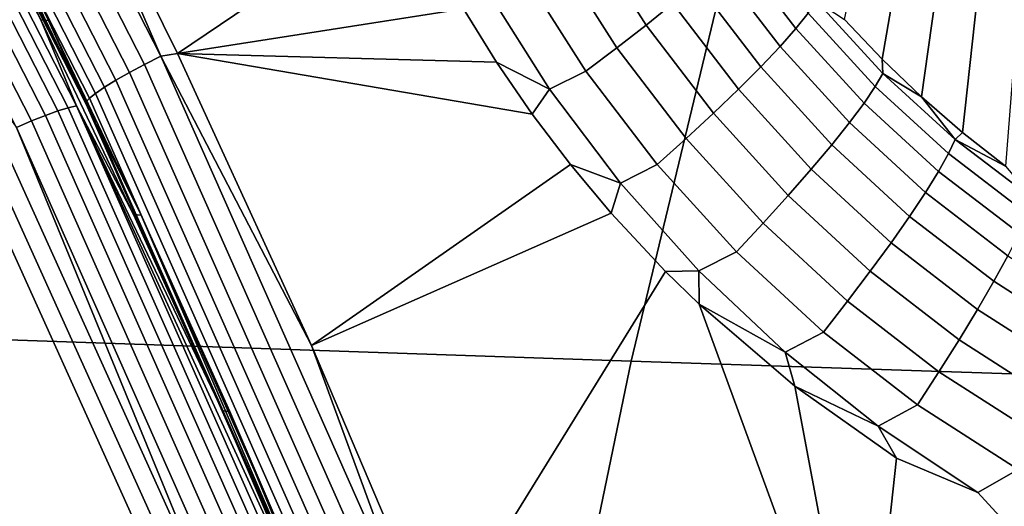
# Model space of a CAD drawing. Header units: metres. Extents: x -240 to 45, y -77 to 27.
# Tile 237 of 656: x -206.268 to -205.299, y 4.459 to 4.938. Entities that reach past the tile are written whole.
import ezdxf

# ---------------------------------------------------------------- set-up
doc = ezdxf.new("R2010")
doc.units = ezdxf.units.M
doc.layers.add('solid_102011X2', color=7, linetype='CONTINUOUS')

msp = doc.modelspace()

# ---------------------------------------------------------------- linework, layer by layer
at = {"layer": 'solid_102011X2'}
for points in [[(-206.416443, 5.462803, 269.694489), (-206.129181, 4.901672, 269.62265), (-206.145172, 4.893555, 269.62674), (-206.431961, 5.453758, 269.698456)], [(-206.416443, 5.462803, 269.694489), (-206.252686, 5.187685, 269.656281), (-206.129181, 4.901672, 269.62265)], [(-206.431961, 5.453758, 269.698456), (-206.145172, 4.893555, 269.62674), (-206.160065, 4.885583, 269.634003), (-206.446396, 5.444872, 269.705627)], [(-206.446396, 5.444872, 269.705627), (-206.160065, 4.885583, 269.634003), (-206.173355, 4.878024, 269.644257), (-206.459229, 5.436449, 269.715759)], [(-206.459229, 5.436449, 269.715759), (-206.173355, 4.878024, 269.644257), (-206.184586, 4.871135, 269.657074), (-206.470062, 5.428771, 269.728485)], [(-206.478516, 5.4221, 269.743408), (-206.19339, 4.865148, 269.672089), (-206.199448, 4.860267, 269.688751), (-206.484283, 5.41666, 269.76001)], [(-206.470062, 5.428771, 269.728485), (-206.184586, 4.871135, 269.657074), (-206.19339, 4.865148, 269.672089), (-206.478516, 5.4221, 269.743408)], [(-206.484283, 5.41666, 269.76001), (-206.199448, 4.860267, 269.688751), (-206.202576, 4.856656, 269.706512), (-206.487198, 5.412637, 269.77771)], [(-206.487198, 5.412637, 269.77771), (-206.202576, 4.856656, 269.706512), (-206.202652, 4.854437, 269.724762), (-206.487152, 5.410165, 269.795929)], [(-206.514679, 5.402723, 269.739532), (-206.230545, 4.847781, 269.668671), (-206.242706, 4.84337, 269.656982), (-206.526581, 5.397807, 269.727753)], [(-206.504639, 5.406342, 269.753326), (-206.220306, 4.851028, 269.682434), (-206.230545, 4.847781, 269.668671), (-206.514679, 5.402723, 269.739532)], [(-206.49675, 5.408553, 269.768738), (-206.212311, 4.853013, 269.697815), (-206.220306, 4.851028, 269.682434), (-206.504639, 5.406342, 269.753326)], [(-206.49675, 5.408553, 269.768738), (-206.341934, 5.127151, 269.747894), (-206.247238, 4.937438, 269.724304)], [(-206.49675, 5.408553, 269.768738), (-206.247238, 4.937438, 269.724304), (-206.212311, 4.853013, 269.697815)], [(-206.487152, 5.410165, 269.795929), (-206.202652, 4.854437, 269.724762), (-206.432632, 5.314239, 269.801147)], [(-206.539993, 5.391743, 269.718384), (-206.256439, 4.83793, 269.647675), (-206.271301, 4.831625, 269.641052), (-206.554489, 5.384717, 269.71167)], [(-206.526581, 5.397807, 269.727753), (-206.242706, 4.84337, 269.656982), (-206.256439, 4.83793, 269.647675), (-206.539993, 5.391743, 269.718384)], [(-206.202652, 4.854437, 269.724762), (-206.334427, 5.126479, 269.776581), (-206.432632, 5.314239, 269.801147)], [(-205.512741, 5.238538, 320.580048), (-207.044266, 5.298399, 318.976715), (-207.200241, 4.654157, 319.099548), (-205.666046, 4.601584, 320.702362)], [(-203.966843, 5.179646, 322.182892), (-205.512741, 5.238538, 320.580048), (-205.666046, 4.601584, 320.702362), (-204.117462, 4.549858, 322.304718)], [(-205.933701, 5.166871, 269.640656), (-205.888062, 5.056231, 269.627594), (-206.112869, 4.904416, 269.621307), (-206.252686, 5.187685, 269.656281)], [(-206.129181, 4.901672, 269.62265), (-206.252686, 5.187685, 269.656281), (-206.112869, 4.904416, 269.621307)], [(-206.239761, 4.936791, 269.75293), (-206.247238, 4.937438, 269.724304), (-206.341934, 5.127151, 269.747894), (-206.334427, 5.126479, 269.776581)], [(-206.202652, 4.854437, 269.724762), (-206.239761, 4.936791, 269.75293), (-206.334427, 5.126479, 269.776581)], [(-205.455948, 4.937848, 269.334747), (-205.418808, 5.114425, 268.464783), (-205.386841, 5.082742, 268.458221), (-205.418945, 4.898779, 269.329742)], [(-205.418945, 4.898779, 269.329742), (-205.386841, 5.082742, 268.458221), (-205.353226, 5.052869, 268.451447), (-205.380112, 4.861639, 269.324799)], [(-205.888062, 5.056231, 269.627594), (-205.831268, 4.948349, 269.61441), (-206.112869, 4.904416, 269.621307)], [(-205.380112, 4.861639, 269.324799), (-205.353226, 5.052869, 268.451447), (-205.318054, 5.024894, 268.444489), (-205.339554, 4.826509, 269.319916)], [(-205.68187, 5.043069, 269.556274), (-205.624954, 4.953631, 269.545258), (-205.651337, 4.932304, 269.566254), (-205.709808, 5.024204, 269.577637)], [(-205.709808, 5.024204, 269.577637), (-205.651337, 4.932304, 269.566254), (-205.680069, 4.909935, 269.582642), (-205.740204, 5.004486, 269.594391)], [(-205.339554, 4.826509, 269.319916), (-205.318054, 5.024894, 268.444489), (-205.281418, 4.998899, 268.437378), (-205.297424, 4.793516, 269.315002)], [(-205.551254, 5.021374, 269.423126), (-205.49173, 4.943913, 269.413544), (-205.503754, 4.928952, 269.448547), (-205.564178, 5.007711, 269.458344)], [(-205.740204, 5.004486, 269.594391), (-205.680069, 4.909935, 269.582642), (-205.710617, 4.886919, 269.594055), (-205.772522, 4.984262, 269.606232)], [(-205.564178, 5.007711, 269.458344), (-205.503754, 4.928952, 269.448547), (-205.519409, 4.911303, 269.480743), (-205.580978, 4.991672, 269.490784)], [(-205.807861, 4.966807, 269.613281), (-205.772522, 4.984262, 269.606232), (-205.710617, 4.886919, 269.594055), (-205.746277, 4.869199, 269.601044)], [(-205.580978, 4.991672, 269.490784), (-205.519409, 4.911303, 269.480743), (-205.538406, 4.891279, 269.509583), (-205.601364, 4.973538, 269.519928)], [(-205.807861, 4.966807, 269.613281), (-205.746277, 4.869199, 269.601044), (-205.798737, 4.895872, 269.607819), (-205.831268, 4.948349, 269.61441)], [(-205.601364, 4.973538, 269.519928), (-205.538406, 4.891279, 269.509583), (-205.560425, 4.869234, 269.534515), (-205.624954, 4.953631, 269.545258)], [(-205.483536, 4.955922, 269.376373), (-205.418167, 4.884841, 269.36731), (-205.425613, 4.871852, 269.404297), (-205.49173, 4.943913, 269.413544)], [(-205.418167, 4.884841, 269.36731), (-205.483536, 4.955922, 269.376373), (-205.455948, 4.937848, 269.334747), (-205.418945, 4.898779, 269.329742)], [(-205.831268, 4.948349, 269.61441), (-205.798737, 4.895872, 269.607819), (-206.112869, 4.904416, 269.621307)], [(-205.624954, 4.953631, 269.545258), (-205.560425, 4.869234, 269.534515), (-205.585068, 4.845558, 269.555145), (-205.651337, 4.932304, 269.566254)], [(-206.148682, 4.745247, 269.730133), (-206.156113, 4.745866, 269.701569), (-206.247238, 4.937438, 269.724304), (-206.239761, 4.936791, 269.75293)], [(-206.212311, 4.853013, 269.697815), (-206.247238, 4.937438, 269.724304), (-206.156113, 4.745866, 269.701569)], [(-206.202652, 4.854437, 269.724762), (-206.148682, 4.745247, 269.730133), (-206.239761, 4.936791, 269.75293)], [(-205.49173, 4.943913, 269.413544), (-205.425613, 4.871852, 269.404297), (-205.436615, 4.855607, 269.439056), (-205.503754, 4.928952, 269.448547)], [(-205.651337, 4.932304, 269.566254), (-205.585068, 4.845558, 269.555145), (-205.611893, 4.820671, 269.571106), (-205.680069, 4.909935, 269.582642)], [(-205.503754, 4.928952, 269.448547), (-205.436615, 4.855607, 269.439056), (-205.450958, 4.836393, 269.470978), (-205.519409, 4.911303, 269.480743)], [(-206.326797, 4.907507, 269.647308), (-206.065979, 4.331076, 269.582275), (-206.082092, 4.3244, 269.581635), (-206.342514, 4.899943, 269.646545)], [(-206.271301, 4.831625, 269.641052), (-206.065979, 4.331076, 269.582275), (-206.326797, 4.907507, 269.647308)], [(-205.680069, 4.909935, 269.582642), (-205.611893, 4.820671, 269.571106), (-205.640427, 4.795013, 269.582092), (-205.710617, 4.886919, 269.594055)], [(-205.519409, 4.911303, 269.480743), (-205.450958, 4.836393, 269.470978), (-205.468414, 4.81455, 269.499451), (-205.538406, 4.891279, 269.509583)], [(-206.342514, 4.899943, 269.646545), (-206.082092, 4.3244, 269.581635), (-206.096664, 4.31451, 269.583679), (-206.356583, 4.889376, 269.648499)], [(-206.129181, 4.901672, 269.62265), (-205.873474, 4.324524, 269.558716), (-205.889893, 4.317363, 269.562927), (-206.145172, 4.893555, 269.62674)], [(-206.129181, 4.901672, 269.62265), (-206.112869, 4.904416, 269.621307), (-205.980896, 4.617071, 269.588287)], [(-206.129181, 4.901672, 269.62265), (-205.980896, 4.617071, 269.588287), (-205.873474, 4.324524, 269.558716)], [(-205.76358, 4.844768, 269.601257), (-205.72583, 4.795128, 269.594696), (-205.980896, 4.617071, 269.588287), (-206.112869, 4.904416, 269.621307)], [(-205.798737, 4.895872, 269.607819), (-205.76358, 4.844768, 269.601257), (-206.112869, 4.904416, 269.621307)], [(-205.418167, 4.884841, 269.36731), (-205.418945, 4.898779, 269.329742), (-205.380112, 4.861639, 269.324799)], [(-206.096664, 4.31451, 269.583679), (-206.334961, 1.153233, 269.643097), (-206.417664, 1.728304, 269.663727), (-206.356583, 4.889376, 269.648499)], [(-206.145172, 4.893555, 269.62674), (-205.889893, 4.317363, 269.562927), (-205.905197, 4.310329, 269.570312), (-206.160065, 4.885583, 269.634003)], [(-205.746277, 4.869199, 269.601044), (-205.76358, 4.844768, 269.601257), (-205.798737, 4.895872, 269.607819)], [(-205.538406, 4.891279, 269.509583), (-205.468414, 4.81455, 269.499451), (-205.488647, 4.790465, 269.524017), (-205.560425, 4.869234, 269.534515)], [(-206.173355, 4.878024, 269.644257), (-205.918884, 4.303661, 269.580627), (-205.930466, 4.297583, 269.593567), (-206.184586, 4.871135, 269.657074)], [(-206.160065, 4.885583, 269.634003), (-205.905197, 4.310329, 269.570312), (-205.918884, 4.303661, 269.580627), (-206.173355, 4.878024, 269.644257)], [(-205.746277, 4.869199, 269.601044), (-205.710617, 4.886919, 269.594055), (-205.640427, 4.795013, 269.582092), (-205.676636, 4.776848, 269.588959)], [(-205.418167, 4.884841, 269.36731), (-205.346786, 4.819744, 269.358398), (-205.353363, 4.805765, 269.395203), (-205.425613, 4.871852, 269.404297)], [(-205.418167, 4.884841, 269.36731), (-205.380112, 4.861639, 269.324799), (-205.346786, 4.819744, 269.358398)], [(-206.184586, 4.871135, 269.657074), (-205.930466, 4.297583, 269.593567), (-205.939575, 4.292302, 269.608643), (-206.19339, 4.865148, 269.672089)], [(-205.746277, 4.869199, 269.601044), (-205.676636, 4.776848, 269.588959), (-205.72583, 4.795128, 269.594696), (-205.76358, 4.844768, 269.601257)], [(-205.560425, 4.869234, 269.534515), (-205.488647, 4.790465, 269.524017), (-205.511322, 4.764564, 269.54422), (-205.585068, 4.845558, 269.555145)], [(-205.425613, 4.871852, 269.404297), (-205.353363, 4.805765, 269.395203), (-205.363174, 4.788258, 269.429718), (-205.436615, 4.855607, 269.439056)], [(-206.199448, 4.860267, 269.688751), (-205.945908, 4.287996, 269.625366), (-205.949219, 4.284811, 269.643188), (-206.202576, 4.856656, 269.706512)], [(-206.19339, 4.865148, 269.672089), (-205.939575, 4.292302, 269.608643), (-205.945908, 4.287996, 269.625366), (-206.199448, 4.860267, 269.688751)], [(-205.346786, 4.819744, 269.358398), (-205.380112, 4.861639, 269.324799), (-205.339554, 4.826509, 269.319916)], [(-206.220306, 4.851028, 269.682434), (-205.967209, 4.279895, 269.619324), (-205.977615, 4.27703, 269.605621), (-206.230545, 4.847781, 269.668671)], [(-206.212311, 4.853013, 269.697815), (-205.959122, 4.281645, 269.634674), (-205.967209, 4.279895, 269.619324), (-206.220306, 4.851028, 269.682434)], [(-206.212311, 4.853013, 269.697815), (-206.156113, 4.745866, 269.701569), (-206.068619, 4.55251, 269.679749)], [(-206.212311, 4.853013, 269.697815), (-206.068619, 4.55251, 269.679749), (-205.984772, 4.357442, 269.658844)], [(-206.212311, 4.853013, 269.697815), (-205.984772, 4.357442, 269.658844), (-205.959122, 4.281645, 269.634674)], [(-206.202576, 4.856656, 269.706512), (-205.949219, 4.284811, 269.643188), (-205.949417, 4.282854, 269.661469), (-206.202652, 4.854437, 269.724762)], [(-206.202652, 4.854437, 269.724762), (-205.949417, 4.282854, 269.661469), (-206.148682, 4.745247, 269.730133)], [(-205.436615, 4.855607, 269.439056), (-205.363174, 4.788258, 269.429718), (-205.376053, 4.767531, 269.461304), (-205.450958, 4.836393, 269.470978)], [(-206.242706, 4.84337, 269.656982), (-205.990005, 4.273139, 269.593964), (-206.004013, 4.268338, 269.584747), (-206.256439, 4.83793, 269.647675)], [(-206.230545, 4.847781, 269.668671), (-205.977615, 4.27703, 269.605621), (-205.990005, 4.273139, 269.593964), (-206.242706, 4.84337, 269.656982)], [(-205.585068, 4.845558, 269.555145), (-205.511322, 4.764564, 269.54422), (-205.536026, 4.737306, 269.559723), (-205.611893, 4.820671, 269.571106)], [(-206.256439, 4.83793, 269.647675), (-206.004013, 4.268338, 269.584747), (-206.019211, 4.262776, 269.578217), (-206.271301, 4.831625, 269.641052)], [(-206.271301, 4.831625, 269.641052), (-206.019211, 4.262776, 269.578217), (-206.065979, 4.331076, 269.582275)], [(-205.450958, 4.836393, 269.470978), (-205.376053, 4.767531, 269.461304), (-205.391754, 4.743952, 269.48941), (-205.468414, 4.81455, 269.499451)], [(-205.611893, 4.820671, 269.571106), (-205.536026, 4.737306, 269.559723), (-205.562317, 4.709173, 269.570221), (-205.640427, 4.795013, 269.582092)], [(-205.346786, 4.819744, 269.358398), (-205.269989, 4.761169, 269.349487), (-205.275543, 4.746206, 269.386078), (-205.353363, 4.805765, 269.395203)], [(-205.346786, 4.819744, 269.358398), (-205.339554, 4.826509, 269.319916), (-205.297424, 4.793516, 269.315002)], [(-205.346786, 4.819744, 269.358398), (-205.297424, 4.793516, 269.315002), (-205.269989, 4.761169, 269.349487)], [(-205.468414, 4.81455, 269.499451), (-205.391754, 4.743952, 269.48941), (-205.410004, 4.717939, 269.51358), (-205.488647, 4.790465, 269.524017)], [(-205.353363, 4.805765, 269.395203), (-205.275543, 4.746206, 269.386078), (-205.283981, 4.727475, 269.420288), (-205.363174, 4.788258, 269.429718)], [(-205.72583, 4.795128, 269.594696), (-205.68576, 4.747312, 269.588196), (-205.980896, 4.617071, 269.588287)], [(-205.676636, 4.776848, 269.588959), (-205.68576, 4.747312, 269.588196), (-205.72583, 4.795128, 269.594696)], [(-205.676636, 4.776848, 269.588959), (-205.640427, 4.795013, 269.582092), (-205.562317, 4.709173, 269.570221), (-205.599258, 4.690343, 269.576935)], [(-205.488647, 4.790465, 269.524017), (-205.410004, 4.717939, 269.51358), (-205.430496, 4.689952, 269.533325), (-205.511322, 4.764564, 269.54422)], [(-205.363174, 4.788258, 269.429718), (-205.283981, 4.727475, 269.420288), (-205.295181, 4.705308, 269.451538), (-205.376053, 4.767531, 269.461304)], [(-205.676636, 4.776848, 269.588959), (-205.599258, 4.690343, 269.576935), (-205.632111, 4.689856, 269.580017), (-205.68576, 4.747312, 269.588196)], [(-205.511322, 4.764564, 269.54422), (-205.430496, 4.689952, 269.533325), (-205.45285, 4.660486, 269.54834), (-205.536026, 4.737306, 269.559723)], [(-205.376053, 4.767531, 269.461304), (-205.295181, 4.705308, 269.451538), (-205.308929, 4.680096, 269.479248), (-205.391754, 4.743952, 269.48941)], [(-206.061218, 4.551919, 269.708282), (-206.068619, 4.55251, 269.679749), (-206.156113, 4.745866, 269.701569), (-206.148682, 4.745247, 269.730133)], [(-205.949417, 4.282854, 269.661469), (-206.061218, 4.551919, 269.708282), (-206.148682, 4.745247, 269.730133)], [(-205.68576, 4.747312, 269.588196), (-205.632111, 4.689856, 269.580017), (-205.856918, 4.325856, 269.557251), (-205.980896, 4.617071, 269.588287)], [(-205.391754, 4.743952, 269.48941), (-205.308929, 4.680096, 269.479248), (-205.324982, 4.652287, 269.50296), (-205.410004, 4.717939, 269.51358)], [(-205.536026, 4.737306, 269.559723), (-205.45285, 4.660486, 269.54834), (-205.476685, 4.630063, 269.558319), (-205.562317, 4.709173, 269.570221)], [(-205.410004, 4.717939, 269.51358), (-205.324982, 4.652287, 269.50296), (-205.343063, 4.622373, 269.522247), (-205.430496, 4.689952, 269.533325)], [(-205.599258, 4.690343, 269.576935), (-205.562317, 4.709173, 269.570221), (-205.476685, 4.630063, 269.558319), (-205.514496, 4.610311, 269.564911)], [(-205.295181, 4.705308, 269.451538), (-205.208878, 4.650331, 269.441406), (-205.220459, 4.623614, 269.468719), (-205.308929, 4.680096, 269.479248)], [(-205.599014, 4.657601, 269.575226), (-205.436493, 4.213393, 269.531006), (-205.856918, 4.325856, 269.557251), (-205.632111, 4.689856, 269.580017)], [(-205.599258, 4.690343, 269.576935), (-205.599014, 4.657601, 269.575226), (-205.632111, 4.689856, 269.580017)], [(-205.514496, 4.610311, 269.564911), (-205.599014, 4.657601, 269.575226), (-205.599258, 4.690343, 269.576935)], [(-205.430496, 4.689952, 269.533325), (-205.343063, 4.622373, 269.522247), (-205.362854, 4.590882, 269.536743), (-205.45285, 4.660486, 269.54834)], [(-205.308929, 4.680096, 269.479248), (-205.220459, 4.623614, 269.468719), (-205.2341, 4.594167, 269.491943), (-205.324982, 4.652287, 269.50296)], [(-205.599014, 4.657601, 269.575226), (-205.504898, 4.576952, 269.562347), (-205.436493, 4.213393, 269.531006)], [(-205.514496, 4.610311, 269.564911), (-205.504898, 4.576952, 269.562347), (-205.599014, 4.657601, 269.575226)], [(-205.45285, 4.660486, 269.54834), (-205.362854, 4.590882, 269.536743), (-205.383987, 4.558374, 269.546204), (-205.476685, 4.630063, 269.558319)], [(-205.666046, 4.601584, 320.702362), (-207.200241, 4.654157, 319.099548), (-207.335922, 4.00269, 319.20639), (-205.799423, 3.957484, 320.808716)], [(-205.324982, 4.652287, 269.50296), (-205.2341, 4.594167, 269.491943), (-205.249557, 4.56251, 269.510712), (-205.343063, 4.622373, 269.522247)], [(-205.514496, 4.610311, 269.564911), (-205.476685, 4.630063, 269.558319), (-205.383987, 4.558374, 269.546204), (-205.422821, 4.537397, 269.552643)], [(-205.873474, 4.324524, 269.558716), (-205.980896, 4.617071, 269.588287), (-205.856918, 4.325856, 269.557251)], [(-205.343063, 4.622373, 269.522247), (-205.249557, 4.56251, 269.510712), (-205.266556, 4.529202, 269.524689), (-205.362854, 4.590882, 269.536743)], [(-205.422821, 4.537397, 269.552643), (-205.504898, 4.576952, 269.562347), (-205.514496, 4.610311, 269.564911)], [(-204.117462, 4.549858, 322.304718), (-205.666046, 4.601584, 320.702362), (-205.799423, 3.957484, 320.808716), (-204.248474, 3.913001, 322.410675)], [(-205.362854, 4.590882, 269.536743), (-205.266556, 4.529202, 269.524689), (-205.28479, 4.494835, 269.5336), (-205.383987, 4.558374, 269.546204)], [(-205.504898, 4.576952, 269.562347), (-205.404846, 4.506038, 269.549408), (-205.436493, 4.213393, 269.531006)], [(-205.422821, 4.537397, 269.552643), (-205.404846, 4.506038, 269.549408), (-205.504898, 4.576952, 269.562347)], [(-205.422821, 4.537397, 269.552643), (-205.383987, 4.558374, 269.546204), (-205.28479, 4.494835, 269.5336), (-205.324722, 4.472286, 269.539948)], [(-205.977417, 4.356878, 269.687317), (-205.984772, 4.357442, 269.658844), (-206.068619, 4.55251, 269.679749), (-206.061218, 4.551919, 269.708282)], [(-205.949417, 4.282854, 269.661469), (-205.977417, 4.356878, 269.687317), (-206.061218, 4.551919, 269.708282)], [(-205.324722, 4.472286, 269.539948), (-205.404846, 4.506038, 269.549408), (-205.422821, 4.537397, 269.552643)], [(-205.324722, 4.472286, 269.539948), (-205.299637, 4.444949, 269.536133), (-205.436493, 4.213393, 269.531006), (-205.404846, 4.506038, 269.549408)], [(-205.28479, 4.494835, 269.5336), (-205.220795, 4.41565, 269.526611), (-205.299637, 4.444949, 269.536133), (-205.324722, 4.472286, 269.539948)]]:
    msp.add_3dface(points, dxfattribs=at)

doc.saveas('drawing.dxf')
